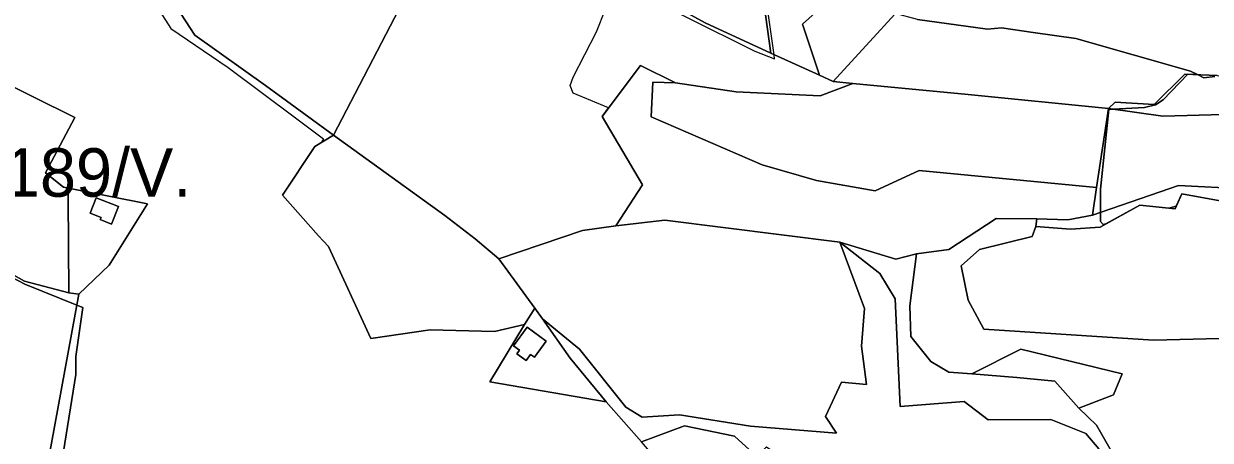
# Model space of a CAD drawing. Extents: x -477304 to -465429, y -1159113 to -1149210.
# Drawn here: x -474942.5 to -474575.4, y -1151926.3 to -1151797.3 of the extents above; entities that cross this region are included whole.
import ezdxf

# ---------------------------------------------------------------- set-up
doc = ezdxf.new("R2010")
doc.units = 0
for name, color, linetype in [('BPEJ_s', 7, 'Continuous'), ('ostatni_s', 7, 'Continuous'), ('PUPFL_s', 7, 'Continuous'), ('trav_porost_s', 7, 'Continuous')]:
    doc.layers.add(name, color=color, linetype=linetype)

msp = doc.modelspace()

# ---------------------------------------------------------------- linework, layer by layer
at = {"layer": 'BPEJ_s'}
for points in [[(-474573.98, -1151813.65), (-474577.39, -1151814.08), (-474579.41, -1151813.08), (-474581.5, -1151812.04), (-474617.02, -1151801.93), (-474630.19, -1151799.99), (-474640.04, -1151798.53), (-474644.3, -1151798.95), (-474666.03, -1151795.97), (-474672.95, -1151794.19), (-474692.37, -1151789.18), (-474713.68, -1151783.68), (-474714.83, -1151773.38), (-474715.89, -1151770.4), (-474722.75, -1151713.33)], [(-474911.26, -1151776.48), (-474897.01, -1151798.74), (-474879.32, -1151810.88), (-474858.46, -1151826.42), (-474849.73, -1151832.93), (-474850.35, -1151834.01), (-474846.67, -1151831.8), (-474812.21, -1151856.67), (-474802.86, -1151863.95), (-474795.56, -1151870.14), (-474769.62, -1151861.34), (-474759.29, -1151859.94), (-474751.1, -1151847.17), (-474763.59, -1151826), (-474761.62, -1151823.39), (-474772.57, -1151818.77), (-474773.42, -1151816.42), (-474772.57, -1151813.87), (-474765.33, -1151799.8), (-474762.56, -1151792.77)], [(-474911.26, -1151776.48), (-474897.01, -1151798.74), (-474879.32, -1151810.88), (-474858.46, -1151826.42), (-474849.73, -1151832.93), (-474850.35, -1151834.01), (-474846.67, -1151831.8), (-474812.21, -1151856.67), (-474802.86, -1151863.95), (-474795.56, -1151870.14), (-474769.62, -1151861.34), (-474759.29, -1151859.94), (-474751.1, -1151847.17), (-474763.59, -1151826), (-474761.62, -1151823.39), (-474772.57, -1151818.77), (-474773.42, -1151816.42), (-474772.57, -1151813.87), (-474765.33, -1151799.8), (-474762.56, -1151792.77)], [(-474758.57, -1151784.65), (-474716.32, -1151805.77), (-474710.19, -1151808.2), (-474710.38, -1151806.9), (-474713.68, -1151783.68)], [(-474758.57, -1151784.65), (-474716.32, -1151805.77), (-474710.19, -1151808.2), (-474710.38, -1151806.9), (-474713.68, -1151783.68)], [(-474666.03, -1151795.97), (-474644.3, -1151798.95), (-474640.04, -1151798.53), (-474630.19, -1151799.99), (-474617.02, -1151801.93), (-474581.5, -1151812.04), (-474579.41, -1151813.08), (-474582.39, -1151812.97), (-474589.96, -1151820.9), (-474592.31, -1151822.39), (-474595.72, -1151823.24), (-474605.45, -1151823.81), (-474606.82, -1151823.89), (-474608.04, -1151835.78), (-474609.35, -1151848.6), (-474609.35, -1151855.74), (-474609.35, -1151858.61), (-474608.5, -1151859.47), (-474608.09, -1151859.39), (-474607.76, -1151859.33), (-474597.23, -1151853.49), (-474588.23, -1151854.43), (-474585.91, -1151853.78), (-474584.24, -1151849.95), (-474573.49, -1151851.92)], [(-474573.49, -1151851.92), (-474584.24, -1151849.95), (-474585.91, -1151853.78), (-474588.23, -1151854.43), (-474597.23, -1151853.49), (-474607.76, -1151859.33), (-474608.09, -1151859.39), (-474608.5, -1151859.47), (-474609.35, -1151858.61), (-474609.35, -1151855.74), (-474609.35, -1151848.6), (-474608.04, -1151835.78), (-474606.82, -1151823.89), (-474605.45, -1151823.81), (-474595.72, -1151823.24), (-474592.31, -1151822.39), (-474589.96, -1151820.9), (-474582.39, -1151812.97), (-474579.41, -1151813.08), (-474577.39, -1151814.08), (-474573.98, -1151813.65)], [(-474956.03, -1151870.76), (-474942.18, -1151878), (-474926.08, -1151884.48), (-474924.19, -1151885.24), (-474926.41, -1151900.38), (-474926.41, -1151905.92), (-474933.66, -1151951.09), (-474933.98, -1151953.08), (-474934.26, -1151954.8), (-474913.84, -1151966.22), (-474908.85, -1151968.01), (-474903.67, -1151970.95), (-474898.59, -1151973.83), (-474895.09, -1151975.81), (-474891.42, -1151980.21)], [(-474933.66, -1151951.09), (-474926.41, -1151905.92), (-474926.41, -1151900.38), (-474924.19, -1151885.24), (-474926.08, -1151884.48), (-474942.18, -1151878), (-474956.03, -1151870.76)]]:
    msp.add_lwpolyline(points, dxfattribs=at)
at = {"layer": 'ostatni_s'}
msp.add_lwpolyline([(-474549.8, -1151856.26), (-474584.24, -1151849.95), (-474586.28, -1151854.63), (-474597.23, -1151853.49), (-474609.48, -1151860.29), (-474618.64, -1151860.94), (-474629.4, -1151860.15), (-474629.03, -1151857.7), (-474619.49, -1151858.01), (-474611.8, -1151856.59), (-474585.22, -1151847.38), (-474564.91, -1151848.48)], dxfattribs=at)
for points in [[(-474918.61, -1151857.31), (-474922, -1151855.94), (-474920.1, -1151851.23), (-474913.2, -1151853.96), (-474915.39, -1151859.38), (-474918.88, -1151857.97)], [(-474666.3, -1151868.61), (-474668.41, -1151884.67), (-474668.07, -1151894.18), (-474661.84, -1151901.95), (-474656.27, -1151905.25), (-474649.23, -1151905.74), (-474635.3, -1151906.88), (-474623.54, -1151908.02), (-474616.09, -1151916.41), (-474610.56, -1151921.67), (-474606.04, -1151929.61), (-474603.5, -1151936.2), (-474610.73, -1151934.71), (-474609.87, -1151929.01), (-474613.88, -1151924.18), (-474624.72, -1151919.92), (-474644.12, -1151919.99), (-474651.6, -1151914.36), (-474671.35, -1151915.87), (-474672.92, -1151882.53), (-474677.65, -1151874.64), (-474690, -1151864.97), (-474672.72, -1151870.25)], [(-474780.85, -1151895.6), (-474784.49, -1151900.59), (-474785.7, -1151899.71), (-474787.11, -1151901.64), (-474789.93, -1151899.59), (-474789.11, -1151898.46), (-474791.04, -1151897.05), (-474786.81, -1151891.25)]]:
    msp.add_lwpolyline(points, close=True, dxfattribs=at)
at = {"layer": 'PUPFL_s'}
for points in [[(-474712.94, -1151657.16), (-474747.54, -1151672.16), (-474741.78, -1151682.48), (-474725.47, -1151704.66), (-474711.41, -1151806.43), (-474731.73, -1151797.03), (-474759.4, -1151781.73), (-474787.53, -1151760.67), (-474801.46, -1151748.14), (-474797.95, -1151722.71), (-474792.07, -1151699.77), (-474778.3, -1151682.46), (-474757.48, -1151664.6), (-474735.14, -1151649.35), (-474720.89, -1151644.36), (-474714.21, -1151639.99), (-474714.06, -1151645.3)], [(-474649.9, -1151776.79), (-474678.65, -1151776.77), (-474701.57, -1151797.49), (-474696.32, -1151813.25), (-474711.41, -1151806.43), (-474725.47, -1151704.66), (-474741.78, -1151682.48), (-474747.54, -1151672.16), (-474712.94, -1151657.16), (-474711, -1151677.8), (-474704.74, -1151691.45), (-474687.73, -1151697.22), (-474651.73, -1151697.01), (-474630.63, -1151692.58), (-474616.43, -1151692.44), (-474609.67, -1151693.88), (-474605.18, -1151694.83), (-474598.72, -1151693.87), (-474599.66, -1151714.73), (-474593.52, -1151746.84), (-474627.51, -1151764.88)], [(-474889.6, -1151800.84), (-474914.07, -1151763.15), (-474938.29, -1151725.9), (-474936.23, -1151722.95), (-474911.12, -1151737), (-474885.43, -1151751.55), (-474843.36, -1151749.92), (-474801.46, -1151748.14), (-474826.51, -1151792.87), (-474846.67, -1151831.8), (-474867.7, -1151816.49)], [(-474759.29, -1151859.94), (-474769.62, -1151861.34), (-474795.56, -1151870.14), (-474802.86, -1151863.95), (-474812.21, -1151856.67), (-474846.67, -1151831.8), (-474826.51, -1151792.87), (-474801.46, -1151748.14), (-474787.53, -1151760.67), (-474759.4, -1151781.73), (-474731.73, -1151797.03), (-474711.41, -1151806.43), (-474696.32, -1151813.25), (-474692.08, -1151815.23), (-474686.03, -1151815.81), (-474696.06, -1151819.69), (-474722.07, -1151818.42), (-474740.89, -1151815.63), (-474751.68, -1151810.2), (-474763.59, -1151826), (-474751.1, -1151847.17)], [(-474474.23, -1151807.05), (-474465.18, -1151807.28), (-474469.82, -1151812.56), (-474497.63, -1151817.12), (-474537.55, -1151824.5), (-474590.13, -1151825.93), (-474606.88, -1151823.61), (-474604.85, -1151821.64), (-474592.77, -1151822.28), (-474583.27, -1151812.94), (-474573.31, -1151813.31), (-474563.35, -1151815.16), (-474553.21, -1151808.23), (-474546.79, -1151808.83), (-474523.6, -1151804.62), (-474507, -1151805.55), (-474488.18, -1151801.26)], [(-474433.84, -1151814.39), (-474428.21, -1151814.67), (-474415.6, -1151829.78), (-474400.52, -1151852.44), (-474402.05, -1151888.8), (-474432.21, -1151913.11), (-474442.39, -1151898.7), (-474447.8, -1151859.52), (-474448.29, -1151843.96), (-474500.72, -1151845.67), (-474564.91, -1151848.48), (-474585.22, -1151847.38), (-474611.8, -1151856.59), (-474610.64, -1151848.05), (-474606.88, -1151823.61), (-474590.13, -1151825.93), (-474537.55, -1151824.5), (-474497.63, -1151817.12), (-474469.82, -1151812.56)], [(-475048.49, -1151918.16), (-475053.18, -1151910.77), (-475051.21, -1151901.53), (-475043.98, -1151893.77), (-475046.18, -1151891.11), (-475000.44, -1151851.43), (-474974.13, -1151859.23), (-474942.33, -1151877.03), (-474928.55, -1151880.67), (-474925.45, -1151881.05), (-474938.25, -1151950.84), (-474956.78, -1151946.51), (-474970.92, -1151931.33)], [(-474605.31, -1151912.26), (-474616.09, -1151916.41), (-474623.54, -1151908.02), (-474635.3, -1151906.88), (-474649.23, -1151905.74), (-474634.04, -1151898.09), (-474602.62, -1151905.78)]]:
    msp.add_lwpolyline(points, close=True, dxfattribs=at)
for points in [[(-474914.07, -1151763.15), (-474889.6, -1151800.84), (-474867.7, -1151816.49), (-474846.67, -1151831.8), (-474852.5, -1151835.3), (-474862.5, -1151850.37), (-474851.37, -1151862.97), (-474848.26, -1151866.28), (-474835.1, -1151894.81), (-474816.79, -1151892.16), (-474796.92, -1151892.65), (-474787.57, -1151890.42), (-474798.33, -1151908.22), (-474762.29, -1151914.39), (-474751.39, -1151926.76)], [(-474938.25, -1151950.84), (-474925.45, -1151881.05), (-474916.13, -1151872.09), (-474904.18, -1151853.06), (-474928.71, -1151848.25), (-474930.26, -1151847.95), (-474935.78, -1151843.51), (-474926.74, -1151826.32), (-474952.44, -1151813.63)]]:
    msp.add_lwpolyline(points, dxfattribs=at)
at = {"layer": 'trav_porost_s'}
for points in [[(-474573.31, -1151813.31), (-474583.27, -1151812.94), (-474592.77, -1151822.28), (-474604.85, -1151821.64), (-474606.88, -1151823.61), (-474650.28, -1151819.22), (-474686.03, -1151815.81), (-474692.08, -1151815.23), (-474661.7, -1151781.81), (-474652.74, -1151787.84), (-474627.51, -1151764.88), (-474608.38, -1151762.64), (-474592.53, -1151756.12), (-474567.44, -1151753.59)], [(-474606.04, -1151929.61), (-474610.56, -1151921.67), (-474616.09, -1151916.41), (-474605.31, -1151912.26), (-474602.62, -1151905.78), (-474634.04, -1151898.09), (-474649.23, -1151905.74), (-474656.27, -1151905.25), (-474661.84, -1151901.95), (-474668.07, -1151894.18), (-474668.41, -1151884.67), (-474666.3, -1151868.61), (-474656.28, -1151867.22), (-474641.68, -1151857.62), (-474629.03, -1151857.7), (-474629.4, -1151860.15), (-474630.52, -1151863.24), (-474646.79, -1151867.22), (-474652.53, -1151872.33), (-474650.33, -1151882.98), (-474645.48, -1151891.89), (-474593.01, -1151895.32), (-474564.44, -1151894.58)], [(-474715.7, -1151931.34), (-474722.62, -1151925.1), (-474738.05, -1151921.81), (-474751.39, -1151926.76), (-474762.29, -1151914.39), (-474773.41, -1151900.92), (-474782.02, -1151888.76), (-474770.62, -1151898.14), (-474756.22, -1151916.11), (-474751.15, -1151919.13), (-474739.63, -1151918.45), (-474717.68, -1151922.01), (-474691.08, -1151924.14), (-474694.44, -1151919), (-474689.5, -1151908.36), (-474681.75, -1151909.05), (-474683.33, -1151897.18), (-474682.37, -1151885.52), (-474690, -1151864.97), (-474677.65, -1151874.64), (-474672.92, -1151882.53), (-474671.35, -1151915.87), (-474651.6, -1151914.36), (-474644.12, -1151919.99), (-474624.72, -1151919.92), (-474613.88, -1151924.18), (-474609.87, -1151929.01)]]:
    msp.add_lwpolyline(points, dxfattribs=at)
for points in [[(-474692.08, -1151815.23), (-474696.32, -1151813.25), (-474701.57, -1151797.49), (-474678.65, -1151776.77), (-474649.9, -1151776.79), (-474627.51, -1151764.88), (-474652.74, -1151787.84), (-474661.7, -1151781.81)], [(-474928.71, -1151848.25), (-474928.74, -1151851.24), (-474928.55, -1151880.67), (-474942.33, -1151877.03), (-474974.13, -1151859.23), (-475000.44, -1151851.43), (-475002.83, -1151832.72), (-475000.52, -1151823.71), (-474998.21, -1151823.71), (-474998.17, -1151810.87), (-474952.44, -1151813.63), (-474926.74, -1151826.32), (-474935.78, -1151843.51), (-474930.26, -1151847.95)], [(-474679.11, -1151849.03), (-474665.45, -1151842.81), (-474610.64, -1151848.05), (-474611.8, -1151856.59), (-474619.49, -1151858.01), (-474629.03, -1151857.7), (-474641.68, -1151857.62), (-474656.28, -1151867.22), (-474666.3, -1151868.61), (-474672.72, -1151870.25), (-474690, -1151864.97), (-474744.17, -1151858.11), (-474759.29, -1151859.94), (-474751.1, -1151847.17), (-474763.59, -1151826), (-474751.68, -1151810.2), (-474740.89, -1151815.63), (-474747.85, -1151815.45), (-474748.44, -1151826.11), (-474714.09, -1151841.05), (-474697.24, -1151845.84)], [(-474679.11, -1151849.03), (-474697.24, -1151845.84), (-474714.09, -1151841.05), (-474748.44, -1151826.11), (-474747.85, -1151815.45), (-474740.89, -1151815.63), (-474722.07, -1151818.42), (-474696.06, -1151819.69), (-474686.03, -1151815.81), (-474650.28, -1151819.22), (-474606.88, -1151823.61), (-474610.64, -1151848.05), (-474665.45, -1151842.81)], [(-474852.5, -1151835.3), (-474846.67, -1151831.8), (-474812.21, -1151856.67), (-474802.86, -1151863.95), (-474795.56, -1151870.14), (-474784.42, -1151885.37), (-474787.57, -1151890.42), (-474796.92, -1151892.65), (-474816.79, -1151892.16), (-474835.1, -1151894.81), (-474848.26, -1151866.28), (-474851.37, -1151862.97), (-474862.5, -1151850.37)], [(-474904.18, -1151853.06), (-474916.13, -1151872.09), (-474925.45, -1151881.05), (-474928.55, -1151880.67), (-474928.74, -1151851.24), (-474928.71, -1151848.25)], [(-474922, -1151855.94), (-474918.61, -1151857.31), (-474918.88, -1151857.97), (-474915.39, -1151859.38), (-474913.2, -1151853.96), (-474920.1, -1151851.23)], [(-474555.69, -1151888.84), (-474564.44, -1151894.58), (-474593.01, -1151895.32), (-474645.48, -1151891.89), (-474650.33, -1151882.98), (-474652.53, -1151872.33), (-474646.79, -1151867.22), (-474630.52, -1151863.24), (-474629.4, -1151860.15), (-474618.64, -1151860.94), (-474609.48, -1151860.29), (-474597.23, -1151853.49), (-474586.28, -1151854.63), (-474584.24, -1151849.95), (-474549.8, -1151856.26), (-474547.16, -1151865.44), (-474552.49, -1151875.81)], [(-474756.22, -1151916.11), (-474770.62, -1151898.14), (-474782.02, -1151888.76), (-474784.42, -1151885.37), (-474795.56, -1151870.14), (-474769.62, -1151861.34), (-474759.29, -1151859.94), (-474744.17, -1151858.11), (-474690, -1151864.97), (-474682.37, -1151885.52), (-474683.33, -1151897.18), (-474681.75, -1151909.05), (-474689.5, -1151908.36), (-474694.44, -1151919), (-474691.08, -1151924.14), (-474717.68, -1151922.01), (-474739.63, -1151918.45), (-474751.15, -1151919.13)], [(-474787.57, -1151890.42), (-474784.42, -1151885.37), (-474782.02, -1151888.76), (-474773.41, -1151900.92), (-474762.29, -1151914.39), (-474798.33, -1151908.22)], [(-474786.81, -1151891.25), (-474791.04, -1151897.05), (-474789.11, -1151898.46), (-474789.93, -1151899.59), (-474787.11, -1151901.64), (-474785.7, -1151899.71), (-474784.49, -1151900.59), (-474780.85, -1151895.6)], [(-474751.39, -1151926.76), (-474738.05, -1151921.81), (-474722.62, -1151925.1), (-474715.7, -1151931.34), (-474712.75, -1151928.39), (-474707.67, -1151931.76), (-474697.87, -1151931.14), (-474700.82, -1151941.5), (-474715.76, -1151958.24), (-474724.36, -1151958.39)]]:
    msp.add_lwpolyline(points, close=True, dxfattribs=at)

# ---------------------------------------------------------------- texts
at = {"layer": 'BPEJ_s'}
msp.add_text('84189/V.', height=15, dxfattribs=at).set_placement((-474970.98, -1151850.88))

doc.saveas('drawing.dxf')
